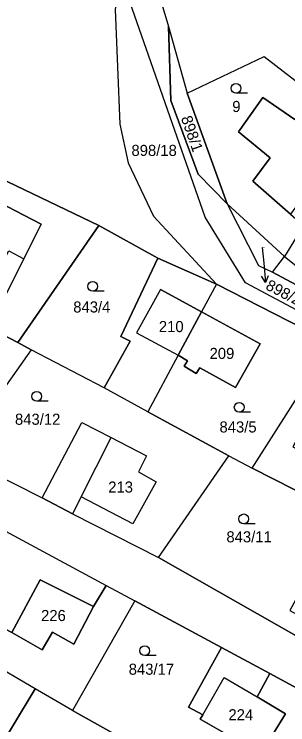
# Model space of a CAD drawing. Extents: x -654083 to -650132, y -1099819 to -1096699.
# Drawn here: x -652451.7 to -652409.8, y -1098242.3 to -1098133.4 of the extents above; entities that cross this region are included whole.
import ezdxf

# ---------------------------------------------------------------- set-up
doc = ezdxf.new("R2010")
doc.units = 0
for name, color, linetype in [('Hranice - vnitř_ kresba', 7, 'Continuous'), ('Obvody jako plochy', 7, 'Continuous'), ('Parcelní čísla', 7, 'Continuous'), ('Prvky pro prodl_ par_ č_', 7, 'Continuous'), ('Značky kultur', 7, 'Continuous')]:
    doc.layers.add(name, color=color, linetype=linetype)

msp = doc.modelspace()

# ---------------------------------------------------------------- linework, layer by layer
at = {"layer": 'Hranice - vnitř_ kresba'}
for p, q in [((-652452.55, -1098169.7), (-652450.26, -1098170.9)), ((-652429.31, -1098175.63), (-652433.01, -1098182.25)), ((-652429.31, -1098175.63), (-652423.02, -1098179.06)), ((-652433.01, -1098182.25), (-652426.6, -1098185.71)), ((-652441.46, -1098207.39), (-652436.88, -1098198.31)), ((-652439.57, -1098224.21), (-652442.61, -1098229.97)), ((-652447.46, -1098230.86), (-652452.11, -1098228.21)), ((-652445.88, -1098228.13), (-652447.46, -1098230.86)), ((-652442.61, -1098229.97), (-652445.88, -1098228.13)), ((-652422.84, -1098240.83), (-652419.54, -1098235.1)), ((-652419.54, -1098235.1), (-652414.52, -1098238.06))]:
    msp.add_line(p, q, dxfattribs=at)
at = {"layer": 'Obvody jako plochy'}
for points in [[(-652369.91, -1098200.28), (-652364.48, -1098203.06), (-652360.82, -1098204.99), (-652344.09, -1098213.5), (-652340.67, -1098215.58), (-652345.6, -1098210.95), (-652379.6, -1098192.14), (-652404.49, -1098180.87), (-652416.3, -1098174.61), (-652422.47, -1098164.53), (-652435.42, -1098127.41), (-652436.28, -1098132.7), (-652435.55, -1098150.29), (-652434.26, -1098156.21), (-652430.36, -1098164.39), (-652420.73, -1098174.81), (-652403.03, -1098183.84), (-652398.66, -1098185.99), (-652393.96, -1098188.3), (-652375.51, -1098197.37)], [(-652425.24, -1098145.55), (-652419.07, -1098162.49), (-652423.56, -1098157.96), (-652427.74, -1098146.63), (-652428.06, -1098135.33)], [(-652408.73, -1098149.57), (-652413.63, -1098146.19), (-652417.37, -1098151.47), (-652412.53, -1098155.42), (-652415.18, -1098159), (-652409.38, -1098164.06), (-652407.38, -1098165.8), (-652410.32, -1098170.57), (-652419.07, -1098162.49), (-652425.24, -1098145.55), (-652413.4, -1098139.89), (-652405.82, -1098145.78)], [(-652404.56, -1098160.31), (-652406.01, -1098159.41), (-652409.38, -1098164.06), (-652415.18, -1098159), (-652412.53, -1098155.42), (-652417.37, -1098151.47), (-652413.63, -1098146.19), (-652408.73, -1098149.57), (-652405.82, -1098145.78), (-652398.62, -1098151.08)], [(-652447.61, -1098165.63), (-652455.52, -1098161.54), (-652454.51, -1098159.59), (-652454.04, -1098158.52), (-652438.74, -1098165.81), (-652451.18, -1098183.76), (-652479.78, -1098168.86), (-652480.34, -1098168.62), (-652471.94, -1098156.04), (-652459.04, -1098157.21), (-652465.75, -1098171.38), (-652454.19, -1098178.7), (-652450.26, -1098170.9)], [(-652465.75, -1098171.38), (-652459.04, -1098157.21), (-652454.04, -1098158.52), (-652454.51, -1098159.59), (-652455.52, -1098161.54), (-652447.61, -1098165.63), (-652450.26, -1098170.9), (-652454.19, -1098178.7)], [(-652454.8, -1098174.04), (-652452.55, -1098169.7), (-652450.26, -1098170.9), (-652447.61, -1098165.63), (-652455.52, -1098161.54), (-652460.42, -1098170.99)], [(-652414.29, -1098171.95), (-652412.17, -1098172.97), (-652410.32, -1098170.57), (-652419.07, -1098162.49)], [(-652429.7, -1098170.8), (-652435.4, -1098182.82), (-652433.98, -1098183.55), (-652437.92, -1098190.67), (-652449.12, -1098184.86), (-652451.18, -1098183.76), (-652438.74, -1098165.81)], [(-652479.78, -1098168.86), (-652451.18, -1098183.76), (-652449.12, -1098184.86), (-652460.54, -1098200.94), (-652490.72, -1098184.89)], [(-652423.02, -1098179.06), (-652426.6, -1098185.71), (-652431.25, -1098194.35), (-652437.92, -1098190.67), (-652433.98, -1098183.55), (-652435.4, -1098182.82), (-652429.7, -1098170.8), (-652420.73, -1098174.81)], [(-652318.44, -1098226.47), (-652310.73, -1098228.28), (-652313.9, -1098231.58), (-652324.89, -1098224.29), (-652343.16, -1098207.33), (-652381.49, -1098186.87), (-652402.05, -1098178.38), (-652412.17, -1098172.97), (-652410.32, -1098170.57), (-652402.11, -1098177.1), (-652387.4, -1098181.49), (-652360.59, -1098195.03), (-652329.61, -1098212.23), (-652323.06, -1098221.92)], [(-652433.01, -1098182.25), (-652426.6, -1098185.71), (-652423.02, -1098179.06), (-652429.31, -1098175.63)], [(-652418.86, -1098201.13), (-652415.26, -1098203.03), (-652403.03, -1098183.84), (-652420.73, -1098174.81), (-652423.02, -1098179.06), (-652414.04, -1098183.97), (-652417.81, -1098190.65), (-652423.26, -1098187.61), (-652423.84, -1098188.5), (-652425.68, -1098187.39), (-652425.17, -1098186.54), (-652426.6, -1098185.71), (-652431.25, -1098194.35)], [(-652426.6, -1098185.71), (-652425.17, -1098186.54), (-652425.68, -1098187.39), (-652423.84, -1098188.5), (-652423.26, -1098187.61), (-652417.81, -1098190.65), (-652414.04, -1098183.97), (-652423.02, -1098179.06)], [(-652423.84, -1098188.5), (-652423.26, -1098187.61), (-652417.81, -1098190.65), (-652414.04, -1098183.97), (-652423.02, -1098179.06), (-652426.6, -1098185.71), (-652425.17, -1098186.54), (-652425.68, -1098187.39)], [(-652388.55, -1098197.63), (-652396.47, -1098193.34), (-652393.96, -1098188.3), (-652375.51, -1098197.37), (-652389.03, -1098216.33), (-652415.26, -1098203.03), (-652403.03, -1098183.84), (-652398.66, -1098185.99), (-652401.31, -1098190.74), (-652403.52, -1098189.54), (-652409.02, -1098199.75), (-652405.06, -1098201.86), (-652401.84, -1098203.57), (-652401.34, -1098202.72), (-652393.58, -1098206.93)], [(-652429.64, -1098216.72), (-652418.86, -1098201.13), (-652431.25, -1098194.35), (-652437.92, -1098190.67), (-652449.12, -1098184.86), (-652460.54, -1098200.94), (-652447.46, -1098207.53), (-652441.38, -1098195.99), (-652436.88, -1098198.31), (-652431.47, -1098201.1), (-652432.69, -1098203.57), (-652429.99, -1098205.12), (-652433.54, -1098211.53), (-652441.46, -1098207.39), (-652442.8, -1098210.03)], [(-652412.58, -1098234.48), (-652404.85, -1098238.65), (-652405.26, -1098241.23), (-652414.45, -1098256.06), (-652423.45, -1098271.48), (-652447.01, -1098260.7), (-652459, -1098254.16), (-652470.33, -1098247.92), (-652493.88, -1098235.58), (-652514.5, -1098224.43), (-652515.09, -1098221.42), (-652505.66, -1098206.07), (-652494.88, -1098190.13), (-652481.36, -1098197.42), (-652478.97, -1098198.71), (-652464.63, -1098206.44), (-652437.63, -1098220.99), (-652433.22, -1098223.36), (-652419.95, -1098230.51)], [(-652429.99, -1098205.12), (-652433.54, -1098211.53), (-652441.46, -1098207.39), (-652442.8, -1098210.03), (-652447.46, -1098207.53), (-652441.38, -1098195.99), (-652436.88, -1098198.31), (-652431.47, -1098201.1), (-652432.69, -1098203.57)], [(-652429.99, -1098205.12), (-652433.54, -1098211.53), (-652441.46, -1098207.39), (-652436.88, -1098198.31), (-652431.47, -1098201.1), (-652432.69, -1098203.57)], [(-652415.26, -1098203.03), (-652389.03, -1098216.33), (-652391.68, -1098220.21), (-652399.15, -1098216.22), (-652400.05, -1098217.76), (-652404.31, -1098215.37), (-652409.47, -1098224.81), (-652401.57, -1098229.19), (-652398.23, -1098222.88), (-652394.75, -1098224.71), (-652399.99, -1098232.38), (-652402.23, -1098232.27), (-652429.64, -1098216.72), (-652418.86, -1098201.13)], [(-652452.11, -1098228.21), (-652453.17, -1098227.62), (-652455.88, -1098232.53), (-652460.56, -1098230.06), (-652468.47, -1098225.89), (-652472.82, -1098223.59), (-652464.63, -1098206.44), (-652437.63, -1098220.99), (-652439.57, -1098224.21), (-652447.75, -1098220.12)], [(-652433.22, -1098223.36), (-652442.8, -1098240.15), (-652448.5, -1098236.83), (-652455.88, -1098232.53), (-652453.17, -1098227.62), (-652452.11, -1098228.21), (-652447.75, -1098220.12), (-652439.57, -1098224.21), (-652437.63, -1098220.99)], [(-652439.57, -1098224.21), (-652447.75, -1098220.12), (-652452.11, -1098228.21), (-652447.46, -1098230.86), (-652445.88, -1098228.13), (-652442.61, -1098229.97)], [(-652423.22, -1098241.49), (-652422.84, -1098240.83), (-652425.02, -1098239.65), (-652419.95, -1098230.51), (-652433.22, -1098223.36), (-652442.8, -1098240.15), (-652414.45, -1098256.06), (-652405.26, -1098241.23), (-652404.85, -1098238.65), (-652412.58, -1098234.48), (-652414.52, -1098238.06), (-652410.14, -1098240.64), (-652413.93, -1098246.8)], [(-652459, -1098254.16), (-652448.5, -1098236.83), (-652455.88, -1098232.53), (-652460.56, -1098230.06), (-652470.33, -1098247.92)], [(-652425.02, -1098239.65), (-652422.84, -1098240.83), (-652423.22, -1098241.49), (-652413.93, -1098246.8), (-652410.14, -1098240.64), (-652414.52, -1098238.06), (-652412.58, -1098234.48), (-652419.95, -1098230.51)], [(-652413.93, -1098246.8), (-652423.22, -1098241.49), (-652422.84, -1098240.83), (-652419.54, -1098235.1), (-652414.52, -1098238.06), (-652410.14, -1098240.64)], [(-652414.45, -1098256.06), (-652442.8, -1098240.15), (-652448.5, -1098236.83), (-652459, -1098254.16), (-652447.01, -1098260.7), (-652423.45, -1098271.48)]]:
    msp.add_lwpolyline(points, close=True, dxfattribs=at)
for points in [[(-652326.79, -1098224.22), (-652332.9, -1098220.29), (-652340.67, -1098215.58), (-652345.6, -1098210.95), (-652379.6, -1098192.14), (-652404.49, -1098180.87), (-652416.3, -1098174.61), (-652422.47, -1098164.53), (-652435.42, -1098127.41)], [(-652429.58, -1098130.29), (-652428.06, -1098135.33), (-652425.24, -1098145.55), (-652413.4, -1098139.89), (-652405.82, -1098145.78)], [(-652429.58, -1098130.29), (-652428.06, -1098135.33), (-652427.74, -1098146.63), (-652423.56, -1098157.96), (-652419.07, -1098162.49), (-652414.29, -1098171.95), (-652412.17, -1098172.97), (-652402.05, -1098178.38), (-652381.49, -1098186.87), (-652343.16, -1098207.33), (-652324.89, -1098224.29)], [(-652436.28, -1098132.7), (-652435.55, -1098150.29), (-652434.26, -1098156.21), (-652430.36, -1098164.39), (-652420.73, -1098174.81), (-652429.7, -1098170.8), (-652438.74, -1098165.81), (-652454.04, -1098158.52)], [(-652407.38, -1098165.8), (-652410.32, -1098170.57), (-652402.11, -1098177.1)], [(-652460.54, -1098200.94), (-652447.46, -1098207.53), (-652442.8, -1098210.03), (-652429.64, -1098216.72), (-652402.23, -1098232.27), (-652399.99, -1098232.38), (-652394.75, -1098224.71), (-652391.68, -1098220.21), (-652389.03, -1098216.33), (-652375.51, -1098197.37), (-652369.91, -1098200.28), (-652383.29, -1098219.5), (-652393.66, -1098234.4), (-652393.64, -1098236.21), (-652391.05, -1098237.69), (-652367.94, -1098249.87), (-652340.23, -1098265.14), (-652333.9, -1098253.91), (-652333.17, -1098252.61), (-652330.58, -1098248.02)]]:
    msp.add_lwpolyline(points, dxfattribs=at)
at = {"layer": 'Prvky pro prodl_ par_ č_'}
for p, q in [((-652413.71, -1098169.19), (-652413.49, -1098171.56)), ((-652413.49, -1098171.56), (-652413.22, -1098174.55))]:
    msp.add_line(p, q, dxfattribs=at)
msp.add_lwpolyline([(-652412.81, -1098173.51), (-652413.22, -1098174.55), (-652413.81, -1098173.6)], dxfattribs=at)
at = {"layer": 'Značky kultur'}
for p, q in [((-652416, -1098145.53), (-652417.75, -1098145.53)), ((-652437.94, -1098175.9), (-652439.69, -1098175.9)), ((-652446.52, -1098192.76), (-652448.27, -1098192.76)), ((-652415.5, -1098194.43), (-652417.25, -1098194.43)), ((-652414.8, -1098211.53), (-652416.55, -1098211.53)), ((-652429.97, -1098231.73), (-652431.72, -1098231.73))]:
    msp.add_line(p, q, dxfattribs=at)
for centre in [(-652417.75, -1098144.78), (-652439.69, -1098175.15), (-652448.27, -1098192.01), (-652417.25, -1098193.68), (-652416.55, -1098210.78), (-652431.72, -1098230.98)]:
    msp.add_circle(centre, 0.75, dxfattribs=at)

# ---------------------------------------------------------------- texts
at = {"layer": 'Parcelní čísla'}
for s, height, p in [('9', 1.7, (-652418.31, -1098148.42)), ('898/18', 1.7, (-652433.76, -1098155.15)), ('898/20', 0.1, (-652413.71, -1098169.19)), ('843/4', 1.7, (-652442.68, -1098179.15)), ('210', 1.7, (-652429.56, -1098182.15)), ('209', 1.7, (-652421.79, -1098186.27)), ('843/12', 1.7, (-652451.61, -1098196.36)), ('843/5', 1.7, (-652420.27, -1098197.54)), ('213', 1.7, (-652437.32, -1098206.75)), ('843/11', 1.7, (-652419.21, -1098214.38)), ('226', 1.7, (-652447.61, -1098226.44)), ('843/17', 1.7, (-652434.18, -1098234.67)), ('224', 1.7, (-652418.9, -1098241.65))]:
    msp.add_text(s, height=height, dxfattribs=at).set_placement(p)
msp.add_text('898/1', height=1.7, rotation=289.188, dxfattribs=at).set_placement((-652426.2, -1098149.33))
at = {"layer": 'Prvky pro prodl_ par_ č_'}
msp.add_text('898/20', height=1.7, rotation=332.325, dxfattribs=at).set_placement((-652413.33, -1098175.51))

doc.saveas('drawing.dxf')
